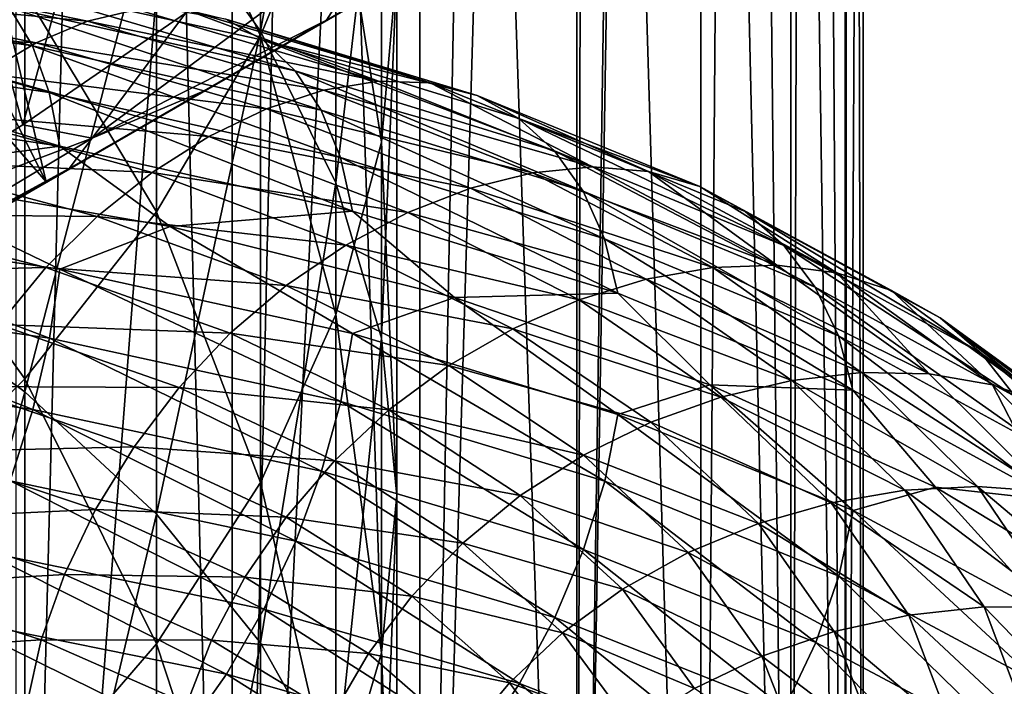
# Model space of a CAD drawing. Header units: metres. Extents: x -44 to 117, y -432 to 89.
# Tile 847 of 1056: x 10.98 to 16.26, y -86.95 to -83.38. Entities that reach past the tile are written whole.
import ezdxf

# ---------------------------------------------------------------- set-up
doc = ezdxf.new("R2010")
doc.units = ezdxf.units.M
doc.layers.add('solid_125568', color=7, linetype='CONTINUOUS')

msp = doc.modelspace()

# ---------------------------------------------------------------- linework, layer by layer
at = {"layer": 'solid_125568'}
for points in [[(10.960173, -93, 349.960144), (12.118184, -48, 348.664337), (10.959921, -48, 349.960388)], [(10.960173, -93, 349.960144), (12.118393, -93, 348.664093), (12.118184, -48, 348.664337)], [(12.118393, -93, 348.664093), (13.124092, -48, 347.246704), (12.118184, -48, 348.664337)], [(12.118393, -93, 348.664093), (13.124221, -93, 347.24649), (13.124092, -48, 347.246704)], [(13.124221, -93, 347.24649), (13.964926, -48, 345.725403), (13.124092, -48, 347.246704)], [(13.124221, -93, 347.24649), (13.96501, -93, 345.72522), (13.964926, -48, 345.725403)], [(13.96501, -93, 345.72522), (14.630137, -48, 344.119476), (13.964926, -48, 345.725403)], [(13.96501, -93, 345.72522), (14.63019, -93, 344.119324), (14.630137, -48, 344.119476)], [(15.11137, -93, 342.449127), (15.111359, -48, 342.449188), (14.630137, -48, 344.119476)], [(14.63019, -93, 344.119324), (15.11137, -93, 342.449127), (14.630137, -48, 344.119476)], [(15.402539, -93, 340.735443), (15.402534, -48, 340.735504), (15.111359, -48, 342.449188)], [(15.11137, -93, 342.449127), (15.402539, -93, 340.735443), (15.111359, -48, 342.449188)], [(15.5, -93, 339), (15.5, -73.585426, 339), (15.402534, -48, 340.735504)], [(15.402539, -93, 340.735443), (15.5, -93, 339), (15.402534, -48, 340.735504)], [(15.40254, -93, 337.264557), (15.414378, -74.941391, 337.373047), (15.5, -73.585426, 339)], [(15.5, -93, 339), (15.40254, -93, 337.264557), (15.5, -73.585426, 339)], [(15.40254, -93, 337.264557), (15.161779, -76.251862, 335.779694), (15.414378, -74.941391, 337.373047)], [(15.111373, -93, 335.550873), (14.752251, -77.500404, 334.243835), (15.161779, -76.251862, 335.779694)], [(15.40254, -93, 337.264557), (15.111373, -93, 335.550873), (15.161779, -76.251862, 335.779694)], [(14.630195, -93, 333.880676), (14.198511, -78.676224, 332.782898), (14.752251, -77.500404, 334.243835)], [(15.111373, -93, 335.550873), (14.630195, -93, 333.880676), (14.752251, -77.500404, 334.243835)], [(13.965014, -93, 332.274811), (13.990423, -79.040337, 332.32782), (14.198511, -78.676224, 332.782898)], [(14.630195, -93, 333.880676), (13.965014, -93, 332.274811), (14.198511, -78.676224, 332.782898)], [(13.965014, -93, 332.274811), (13.516288, -79.769272, 331.413177), (13.990423, -79.040337, 332.32782)], [(13.124227, -93, 330.75351), (12.721319, -80.774399, 330.144592), (13.516288, -79.769272, 331.413177)], [(13.965014, -93, 332.274811), (13.124227, -93, 330.75351), (13.516288, -79.769272, 331.413177)], [(12.270483, -83.44194, 199.321655), (11.712595, -82.661644, 198.223862), (12.270483, -80.344635, 201.71376)], [(12.270483, -83.44194, 199.321655), (12.270483, -80.344635, 201.71376), (12.674063, -81.244232, 202.787598)], [(11.122501, -84.249779, 271.024719), (9.473574, -80.969299, 267.378693), (10.215983, -80.435905, 267.378693)], [(12.881689, -83.234116, 271.223572), (11.122501, -84.249779, 271.024719), (10.215983, -80.435905, 267.378693)], [(17.164658, -80.761337, 291.208344), (3.335342, -88.745697, 291.208344), (3.335342, -88.745697, 273.742645)], [(17.164658, -80.761337, 291.208344), (17.140903, -80.775055, 291.593842), (3.335342, -88.745697, 291.208344)], [(17.164658, -80.761337, 273.742645), (3.335342, -88.745697, 273.742645), (3.356981, -88.733208, 273.509155)], [(17.164658, -80.761337, 291.208344), (3.335342, -88.745697, 273.742645), (17.164658, -80.761337, 273.742645)], [(17.164658, -80.761337, 273.742645), (3.356981, -88.733208, 273.509155), (17.143019, -80.773834, 273.509155)], [(17.140903, -80.775055, 291.593842), (3.359097, -88.731987, 291.593811), (3.335342, -88.745697, 291.208344)], [(17.143019, -80.773834, 273.509155), (3.356981, -88.733208, 273.509155), (3.421493, -88.695961, 273.279877)], [(17.140903, -80.775055, 291.593842), (17.062138, -80.820534, 291.980225), (3.359097, -88.731987, 291.593811)], [(17.062138, -80.820534, 291.980225), (3.437861, -88.686508, 291.980225), (3.359097, -88.731987, 291.593811)], [(17.143019, -80.773834, 273.509155), (3.421493, -88.695961, 273.279877), (17.076038, -80.812508, 273.273407)], [(17.076038, -80.812508, 273.273407), (3.421493, -88.695961, 273.279877), (3.530864, -88.632813, 273.052368)], [(17.062138, -80.820534, 291.980225), (16.928358, -80.897766, 292.371338), (3.437861, -88.686508, 291.980225)], [(17.076038, -80.812508, 273.273407), (3.530864, -88.632813, 273.052368), (16.969135, -80.874229, 273.052368)], [(12.118398, -93, 329.335907), (11.830434, -81.687386, 328.985474), (12.721319, -80.774399, 330.144592)], [(13.124227, -93, 330.75351), (12.118398, -93, 329.335907), (12.721319, -80.774399, 330.144592)], [(16.969135, -80.874229, 273.052368), (3.530864, -88.632813, 273.052368), (3.679131, -88.547211, 272.833923)], [(16.969135, -80.874229, 273.052368), (3.679131, -88.547211, 272.833923), (16.805696, -80.96859, 272.814819)], [(16.928358, -80.897766, 292.371338), (3.571642, -88.609276, 292.371338), (3.437861, -88.686508, 291.980225)], [(16.928358, -80.897766, 292.371338), (16.73921, -81.006973, 292.757141), (3.571642, -88.609276, 292.371338)], [(16.805696, -80.96859, 272.814819), (3.679131, -88.547211, 272.833923), (3.862364, -88.441422, 272.631348)], [(16.805696, -80.96859, 272.814819), (3.862364, -88.441422, 272.631348), (16.637638, -81.065613, 272.631348)], [(11.122501, -84.249779, 271.024719), (8.703365, -81.461716, 267.378693), (9.473574, -80.969299, 267.378693)], [(16.73921, -81.006973, 292.757141), (3.753485, -88.504288, 292.744415), (3.571642, -88.609276, 292.371338)], [(16.73921, -81.006973, 292.757141), (16.494106, -81.148483, 293.12854), (3.753485, -88.504288, 292.744415)], [(16.637638, -81.065613, 272.631348), (3.862364, -88.441422, 272.631348), (4.076448, -88.317825, 272.44342)], [(16.637638, -81.065613, 272.631348), (4.076448, -88.317825, 272.44342), (16.423553, -81.189217, 272.44342)], [(16.494106, -81.148483, 293.12854), (4.005894, -88.358559, 293.12854), (3.753485, -88.504288, 292.744415)], [(16.494106, -81.148483, 293.12854), (16.193218, -81.322205, 293.488617), (4.005894, -88.358559, 293.12854)], [(16.423553, -81.189217, 272.44342), (4.076448, -88.317825, 272.44342), (4.161033, -88.26899, 272.378693)], [(16.423553, -81.189217, 272.44342), (4.161033, -88.26899, 272.378693), (16.338966, -81.238052, 272.378693)], [(16.338966, -81.238052, 272.378693), (4.161033, -88.26899, 272.378693), (4.316453, -88.179253, 272.271606)], [(16.338966, -81.238052, 272.378693), (4.316453, -88.179253, 272.271606), (16.18355, -81.327782, 272.271606)], [(10.163809, -84.764359, 193.910522), (10.163809, -81.233627, 196.214783), (11.007415, -81.92244, 197.183868)], [(12.674063, -84.253525, 200.46347), (12.270483, -83.44194, 199.321655), (12.674063, -81.244232, 202.787598)], [(12.674063, -84.253525, 200.46347), (12.674063, -81.244232, 202.787598), (12.918259, -82.167198, 203.889313)], [(12.270483, -83.466225, 210.46843), (12.270483, -81.253098, 212.823471), (11.712595, -82.270432, 213.706131)], [(12.270483, -83.466225, 210.46843), (12.674063, -82.484268, 209.469345), (12.270483, -81.253098, 212.823471)], [(4.005894, -88.358559, 293.12854), (16.193218, -81.322205, 293.488617), (4.306782, -88.184837, 293.488617)], [(4.306782, -88.184837, 293.488617), (16.193218, -81.322205, 293.488617), (15.906511, -81.487732, 293.718445)], [(16.18355, -81.327782, 272.271606), (4.316453, -88.179253, 272.271606), (4.580905, -88.026573, 272.114563)], [(16.18355, -81.327782, 272.271606), (4.580905, -88.026573, 272.114563), (15.9191, -81.480461, 272.114563)], [(4.611298, -88.009026, 293.730103), (4.306782, -88.184837, 293.488617), (15.906511, -81.487732, 293.718445)], [(15.9191, -81.480461, 272.114563), (4.580905, -88.026573, 272.114563), (4.853372, -87.869263, 271.977997)], [(4.611298, -88.009026, 293.730103), (15.906511, -81.487732, 293.718445), (15.564754, -81.685043, 293.902191)], [(15.9191, -81.480461, 272.114563), (4.853372, -87.869263, 271.977997), (15.633142, -81.645561, 271.971802)], [(11.122501, -84.249779, 271.024719), (9.377499, -85.257263, 271.024719), (8.703365, -81.461716, 267.378693)], [(12.918259, -84.036629, 206.120819), (12.918259, -81.476822, 208.444321), (12.674063, -82.484268, 209.469345)], [(12.918259, -84.036629, 206.120819), (13, -83.101913, 205.005066), (12.918259, -81.476822, 208.444321)], [(15.633142, -81.645561, 271.971802), (4.853372, -87.869263, 271.977997), (5.173795, -87.684273, 271.842499)], [(15.633142, -81.645561, 271.971802), (5.173795, -87.684273, 271.842499), (15.326214, -81.822769, 271.842499)], [(4.93532, -87.821953, 293.902222), (4.611298, -88.009026, 293.730103), (15.564754, -81.685043, 293.902191)], [(4.93532, -87.821953, 293.902222), (15.564754, -81.685043, 293.902191), (15.44707, -81.752991, 293.950623)], [(10.960174, -93, 328.039856), (10.860164, -82.506271, 327.940765), (11.830434, -81.687386, 328.985474)], [(12.118398, -93, 329.335907), (10.960174, -93, 328.039856), (11.830434, -81.687386, 328.985474)], [(5.052999, -87.754013, 293.950623), (4.93532, -87.821953, 293.902222), (15.44707, -81.752991, 293.950623)], [(5.052999, -87.754013, 293.950623), (15.44707, -81.752991, 293.950623), (15.175529, -81.909767, 294.047211)], [(15.326214, -81.822769, 271.842499), (5.173795, -87.684273, 271.842499), (5.499987, -87.495941, 271.725555)], [(15.326214, -81.822769, 271.842499), (5.499987, -87.495941, 271.725555), (15.000019, -82.011093, 271.725555)], [(5.324428, -87.597298, 294.04718), (5.052999, -87.754013, 293.950623), (15.175529, -81.909767, 294.047211)], [(5.324428, -87.597298, 294.04718), (15.175529, -81.909767, 294.047211), (14.843422, -82.101509, 294.139771)], [(11.007415, -85.37413, 194.931213), (10.163809, -84.764359, 193.910522), (11.007415, -81.92244, 197.183868)], [(11.007415, -85.37413, 194.931213), (11.007415, -81.92244, 197.183868), (11.712595, -82.661644, 198.223862)], [(15.000019, -82.011093, 271.725555), (5.499987, -87.495941, 271.725555), (5.84601, -87.296165, 271.621307)], [(15.000019, -82.011093, 271.725555), (5.84601, -87.296165, 271.621307), (14.65399, -82.210876, 271.621307)], [(5.656849, -87.40538, 294.139801), (5.324428, -87.597298, 294.04718), (14.843422, -82.101509, 294.139771)], [(5.656849, -87.40538, 294.139801), (14.843422, -82.101509, 294.139771), (14.747738, -82.156754, 294.162689)], [(10.997758, -83.943092, 294.5), (11.500313, -82.124054, 294.5), (10.664124, -82.723915, 294.5)], [(10.997758, -83.943092, 294.5), (11.867696, -83.346184, 294.5), (11.500313, -82.124054, 294.5)], [(5.751307, -87.350845, 294.162445), (5.656849, -87.40538, 294.139801), (14.747738, -82.156754, 294.162689)], [(6.213055, -87.084251, 294.253815), (5.751307, -87.350845, 294.162445), (14.747738, -82.156754, 294.162689)], [(6.213055, -87.084251, 294.253815), (14.747738, -82.156754, 294.162689), (14.281687, -82.425827, 294.25473)], [(12.918259, -85.086174, 201.634933), (12.674063, -84.253525, 200.46347), (12.918259, -82.167198, 203.889313)], [(12.918259, -85.086174, 201.634933), (12.918259, -82.167198, 203.889313), (13, -83.101913, 205.005066)], [(14.65399, -82.210876, 271.621307), (5.84601, -87.296165, 271.621307), (7.618311, -86.272926, 271.223572)], [(14.65399, -82.210876, 271.621307), (7.618311, -86.272926, 271.223572), (12.881689, -83.234116, 271.223572)], [(11.712595, -84.410324, 211.429001), (11.712595, -82.270432, 213.706131), (11.007415, -83.234184, 214.542297)], [(11.712595, -84.410324, 211.429001), (12.270483, -83.466225, 210.46843), (11.712595, -82.270432, 213.706131)], [(10.163809, -84.13224, 215.321457), (11.007415, -83.234184, 214.542297), (10.163809, -82.302002, 217.608383)], [(6.213055, -87.084251, 294.253815), (14.281687, -82.425827, 294.25473), (14.026073, -82.573402, 294.294098)], [(9.403158, -83.510017, 325.5), (11.086879, -82.429878, 325.5), (9.825468, -83.231361, 327.012085)], [(10.664124, -82.723915, 294.5), (11.086879, -82.429878, 325.5), (9.403158, -83.510017, 325.5)], [(12.674063, -84.959595, 207.222534), (12.674063, -82.484268, 209.469345), (12.270483, -83.466225, 210.46843)], [(12.674063, -84.959595, 207.222534), (12.918259, -84.036629, 206.120819), (12.674063, -82.484268, 209.469345)], [(6.213055, -87.084251, 294.253815), (14.026073, -82.573402, 294.294098), (6.47441, -86.933357, 294.29422)], [(6.47441, -86.933357, 294.29422), (14.026073, -82.573402, 294.294098), (13.774677, -82.718544, 294.32666)], [(11.712595, -86.028503, 196.02655), (11.007415, -85.37413, 194.931213), (11.712595, -82.661644, 198.223862)], [(11.712595, -86.028503, 196.02655), (11.712595, -82.661644, 198.223862), (12.270483, -83.44194, 199.321655)], [(6.709457, -86.797653, 294.324768), (6.47441, -86.933357, 294.29422), (13.774677, -82.718544, 294.32666)], [(7.240943, -86.490799, 294.378174), (6.709457, -86.797653, 294.324768), (13.774677, -82.718544, 294.32666)], [(7.240943, -86.490799, 294.378174), (13.774677, -82.718544, 294.32666), (13.223382, -83.036835, 294.381073)], [(10.092864, -84.49678, 294.5), (10.997758, -83.943092, 294.5), (10.664124, -82.723915, 294.5)], [(12.982296, -82.81897, 294.476563), (11.867696, -83.346184, 294.5), (11.369252, -84.015289, 294.476563)], [(12.982296, -82.81897, 294.476563), (11.369252, -84.015289, 294.476563), (12.62357, -83.383141, 294.420258)], [(12.982296, -82.81897, 294.476563), (12.62357, -83.383141, 294.420258), (12.848357, -83.253357, 294.407532)], [(7.240943, -86.490799, 294.378174), (13.223382, -83.036835, 294.381073), (12.848357, -83.253357, 294.407532)], [(9.271921, -83.069702, 931.085693), (9.375345, -83.271118, 931.421875), (11.048085, -83.520851, 930.290527)], [(10.926243, -83.31514, 929.965149), (9.271921, -83.069702, 931.085693), (11.048085, -83.520851, 930.290527)], [(9.70859, -83.230598, 927.949768), (9.949306, -83.100853, 928.257202), (11.343416, -83.388832, 927.092224)], [(11.343416, -83.388832, 927.092224), (9.949306, -83.100853, 928.257202), (11.608259, -83.326637, 927.397217)], [(13, -85.929436, 202.82132), (13, -83.101913, 205.005066), (12.918259, -84.036629, 206.120819)], [(13, -85.929436, 202.82132), (12.918259, -85.086174, 201.634933), (13, -83.101913, 205.005066)], [(10.77568, -83.157967, 929.624207), (10.926243, -83.31514, 929.965149), (12.456734, -83.654625, 928.703003)], [(12.285165, -83.49044, 928.377319), (10.77568, -83.157967, 929.624207), (12.456734, -83.654625, 928.703003)], [(12.084167, -83.377914, 928.046265), (10.77568, -83.157967, 929.624207), (12.285165, -83.49044, 928.377319)], [(12.881689, -83.234116, 271.223572), (7.618311, -86.272926, 271.223572), (9.377499, -85.257263, 271.024719)], [(12.881689, -83.234116, 271.223572), (9.377499, -85.257263, 271.024719), (11.122501, -84.249779, 271.024719)], [(9.465011, -83.410187, 927.669128), (9.70859, -83.230598, 927.949768), (11.06897, -83.504547, 926.80835)], [(11.06897, -83.504547, 926.80835), (9.70859, -83.230598, 927.949768), (11.343416, -83.388832, 927.092224)], [(11.007415, -85.30471, 212.338989), (11.007415, -83.234184, 214.542297), (10.163809, -84.13224, 215.321457)], [(11.007415, -85.30471, 212.338989), (11.712595, -84.410324, 211.429001), (11.007415, -83.234184, 214.542297)], [(7.240943, -86.490799, 294.378174), (12.848357, -83.253357, 294.407532), (7.650259, -86.254478, 294.40741)], [(7.650259, -86.254478, 294.40741), (12.848357, -83.253357, 294.407532), (12.62357, -83.383141, 294.420258)], [(9.375345, -83.271118, 931.421875), (9.451997, -83.517899, 931.731934), (11.138423, -83.770203, 930.592529)], [(11.048085, -83.520851, 930.290527), (9.375345, -83.271118, 931.421875), (11.138423, -83.770203, 930.592529)], [(10.926243, -83.31514, 929.965149), (11.048085, -83.520851, 930.290527), (12.595613, -83.865448, 929.01593)], [(12.456734, -83.654625, 928.703003), (10.926243, -83.31514, 929.965149), (12.595613, -83.865448, 929.01593)], [(11.369252, -84.015289, 294.476563), (11.867696, -83.346184, 294.5), (10.997758, -83.943092, 294.5)], [(11.343416, -83.388832, 927.092224), (11.608259, -83.326637, 927.397217), (12.902149, -83.710426, 926.08844)], [(12.902149, -83.710426, 926.08844), (11.608259, -83.326637, 927.397217), (11.857183, -83.322128, 927.717224)], [(13.178736, -83.719582, 926.384277), (11.857183, -83.322128, 927.717224), (12.084167, -83.377914, 928.046265)], [(12.902149, -83.710426, 926.08844), (11.857183, -83.322128, 927.717224), (13.178736, -83.719582, 926.384277)], [(7.650259, -86.254478, 294.40741), (12.62357, -83.383141, 294.420258), (7.808505, -86.163116, 294.416626)], [(7.808505, -86.163116, 294.416626), (12.62357, -83.383141, 294.420258), (8.414323, -85.813347, 294.443054)], [(8.414323, -85.813347, 294.443054), (12.62357, -83.383141, 294.420258), (11.965711, -83.762955, 294.446869)], [(11.06897, -83.504547, 926.80835), (11.343416, -83.388832, 927.092224), (12.607807, -83.757614, 925.809082)], [(12.607807, -83.757614, 925.809082), (11.343416, -83.388832, 927.092224), (12.902149, -83.710426, 926.08844)], [(11.369252, -84.015289, 294.476563), (11.965711, -83.762955, 294.446869), (12.62357, -83.383141, 294.420258)], [(13.430886, -83.787323, 926.69104), (12.084167, -83.377914, 928.046265), (12.285165, -83.49044, 928.377319)], [(13.178736, -83.719582, 926.384277), (12.084167, -83.377914, 928.046265), (13.430886, -83.787323, 926.69104)], [(10.791271, -83.669617, 926.551514), (9.465011, -83.410187, 927.669128), (11.06897, -83.504547, 926.80835)], [(12.270483, -86.719254, 197.1828), (11.712595, -86.028503, 196.02655), (12.270483, -83.44194, 199.321655)], [(12.270483, -86.719254, 197.1828), (12.270483, -83.44194, 199.321655), (12.674063, -84.253525, 200.46347)], [(10.791271, -83.669617, 926.551514), (11.06897, -83.504547, 926.80835), (12.302768, -83.857384, 925.551575)], [(12.302768, -83.857384, 925.551575), (11.06897, -83.504547, 926.80835), (12.607807, -83.757614, 925.809082)], [(12.270483, -85.859192, 208.296356), (12.270483, -83.466225, 210.46843), (11.712595, -84.410324, 211.429001)], [(12.270483, -85.859192, 208.296356), (12.674063, -84.959595, 207.222534), (12.270483, -83.466225, 210.46843)], [(12.285165, -83.49044, 928.377319), (12.456734, -83.654625, 928.703003), (13.844772, -84.0821, 927.310791)], [(13.65416, -83.909897, 927.002197), (12.285165, -83.49044, 928.377319), (13.844772, -84.0821, 927.310791)], [(13.430886, -83.787323, 926.69104), (12.285165, -83.49044, 928.377319), (13.65416, -83.909897, 927.002197)], [(9.451997, -83.517899, 931.731934), (9.499521, -83.805206, 932.007935), (11.194467, -84.058281, 930.863281)], [(11.138423, -83.770203, 930.592529), (9.451997, -83.517899, 931.731934), (11.194467, -84.058281, 930.863281)], [(11.048085, -83.520851, 930.290527), (11.138423, -83.770203, 930.592529), (12.698614, -84.117889, 929.308472)], [(12.595613, -83.865448, 929.01593), (11.048085, -83.520851, 930.290527), (12.698614, -84.117889, 929.308472)], [(10.516858, -83.879929, 926.327576), (10.791271, -83.669617, 926.551514), (11.994126, -84.005974, 925.321411)], [(11.994126, -84.005974, 925.321411), (10.791271, -83.669617, 926.551514), (12.302768, -83.857384, 925.551575)], [(12.456734, -83.654625, 928.703003), (12.595613, -83.865448, 929.01593), (13.999101, -84.29879, 927.609558)], [(13.844772, -84.0821, 927.310791), (12.456734, -83.654625, 928.703003), (13.999101, -84.29879, 927.609558)], [(12.607807, -83.757614, 925.809082), (12.902149, -83.710426, 926.08844), (14.048666, -84.169548, 924.671448)], [(14.048666, -84.169548, 924.671448), (12.902149, -83.710426, 926.08844), (13.178736, -83.719582, 926.384277)], [(14.349756, -84.193878, 924.940674), (13.178736, -83.719582, 926.384277), (13.430886, -83.787323, 926.69104)], [(14.048666, -84.169548, 924.671448), (13.178736, -83.719582, 926.384277), (14.349756, -84.193878, 924.940674)], [(8.414323, -85.813347, 294.443054), (11.965711, -83.762955, 294.446869), (9.060449, -85.440308, 294.459656)], [(9.060449, -85.440308, 294.459656), (11.965711, -83.762955, 294.446869), (11.246006, -84.178474, 294.462738)], [(11.138423, -83.770203, 930.592529), (11.194467, -84.058281, 930.863281), (12.762541, -84.406952, 929.573059)], [(12.698614, -84.117889, 929.308472), (11.138423, -83.770203, 930.592529), (12.762541, -84.406952, 929.573059)], [(11.369252, -84.015289, 294.476563), (11.246006, -84.178474, 294.462738), (11.965711, -83.762955, 294.446869)], [(12.302768, -83.857384, 925.551575), (12.607807, -83.757614, 925.809082), (13.728186, -84.200073, 924.420166)], [(13.728186, -84.200073, 924.420166), (12.607807, -83.757614, 925.809082), (14.048666, -84.169548, 924.671448)], [(11.194467, -84.058281, 930.863281), (9.499521, -83.805206, 932.007935), (10.118216, -84.1996, 931.857727)], [(14.624195, -84.274902, 925.223022), (13.430886, -83.787323, 926.69104), (13.65416, -83.909897, 927.002197)], [(14.349756, -84.193878, 924.940674), (13.430886, -83.787323, 926.69104), (14.624195, -84.274902, 925.223022)], [(10.252417, -84.131393, 926.142151), (10.516858, -83.879929, 926.327576), (11.689139, -84.199684, 925.123657)], [(11.689139, -84.199684, 925.123657), (10.516858, -83.879929, 926.327576), (11.994126, -84.005974, 925.321411)], [(11.994126, -84.005974, 925.321411), (12.302768, -83.857384, 925.551575), (13.396039, -84.282143, 924.191711)], [(13.396039, -84.282143, 924.191711), (12.302768, -83.857384, 925.551575), (13.728186, -84.200073, 924.420166)], [(12.595613, -83.865448, 929.01593), (12.698614, -84.117889, 929.308472), (14.113586, -84.554825, 927.891418)], [(13.999101, -84.29879, 927.609558), (12.595613, -83.865448, 929.01593), (14.113586, -84.554825, 927.891418)], [(13.65416, -83.909897, 927.002197), (13.844772, -84.0821, 927.310791), (15.074675, -84.589813, 925.802063)], [(14.867196, -84.408661, 925.51239), (13.65416, -83.909897, 927.002197), (15.074675, -84.589813, 925.802063)], [(14.624195, -84.274902, 925.223022), (13.65416, -83.909897, 927.002197), (14.867196, -84.408661, 925.51239)], [(11.369252, -84.015289, 294.476563), (10.997758, -83.943092, 294.5), (10.092864, -84.49678, 294.5)], [(11.369252, -84.015289, 294.476563), (10.092864, -84.49678, 294.5), (9.646716, -85.047737, 294.476563)], [(11.369252, -84.015289, 294.476563), (9.646716, -85.047737, 294.476563), (11.246006, -84.178474, 294.462738)], [(11.689139, -84.199684, 925.123657), (11.994126, -84.005974, 925.321411), (13.059978, -84.412453, 923.990723)], [(13.059978, -84.412453, 923.990723), (11.994126, -84.005974, 925.321411), (13.396039, -84.282143, 924.191711)], [(12.918259, -86.772697, 204.007706), (12.918259, -84.036629, 206.120819), (12.674063, -84.959595, 207.222534)], [(12.918259, -86.772697, 204.007706), (13, -85.929436, 202.82132), (12.918259, -84.036629, 206.120819)], [(11.194467, -84.058281, 930.863281), (10.118216, -84.1996, 931.857727), (11.787042, -84.488235, 930.648743)], [(12.762541, -84.406952, 929.573059), (11.194467, -84.058281, 930.863281), (11.787042, -84.488235, 930.648743)], [(13.844772, -84.0821, 927.310791), (13.999101, -84.29879, 927.609558), (15.242688, -84.813057, 926.085388)], [(15.074675, -84.589813, 925.802063), (13.844772, -84.0821, 927.310791), (15.242688, -84.813057, 926.085388)], [(10.004591, -84.419922, 926.001099), (10.252417, -84.131393, 926.142151), (11.395198, -84.434845, 924.963501)], [(10.163809, -86.138123, 213.186935), (11.007415, -85.30471, 212.338989), (10.163809, -84.13224, 215.321457)], [(11.395198, -84.434845, 924.963501), (10.252417, -84.131393, 926.142151), (11.689139, -84.199684, 925.123657)], [(12.698614, -84.117889, 929.308472), (12.762541, -84.406952, 929.573059), (14.184666, -84.845078, 928.149109)], [(14.113586, -84.554825, 927.891418), (12.698614, -84.117889, 929.308472), (14.184666, -84.845078, 928.149109)], [(9.060449, -85.440308, 294.459656), (11.246006, -84.178474, 294.462738), (9.750358, -85.041992, 294.468048)], [(9.646716, -85.047737, 294.476563), (10.490057, -84.614922, 294.469391), (11.246006, -84.178474, 294.462738)], [(9.750358, -85.041992, 294.468048), (11.246006, -84.178474, 294.462738), (10.490057, -84.614922, 294.469391)], [(13.728186, -84.200073, 924.420166), (14.048666, -84.169548, 924.671448), (15.036081, -84.694992, 923.161255)], [(15.036081, -84.694992, 923.161255), (14.048666, -84.169548, 924.671448), (14.349756, -84.193878, 924.940674)], [(15.358266, -84.735832, 923.401917), (14.349756, -84.193878, 924.940674), (14.624195, -84.274902, 925.223022)], [(15.036081, -84.694992, 923.161255), (14.349756, -84.193878, 924.940674), (15.358266, -84.735832, 923.401917)], [(10.118216, -84.1996, 931.857727), (9.500272, -84.467712, 932.417969), (11.195291, -84.716934, 931.272461)], [(11.787042, -84.488235, 930.648743), (10.118216, -84.1996, 931.857727), (11.195291, -84.716934, 931.272461)], [(11.395198, -84.434845, 924.963501), (11.689139, -84.199684, 925.123657), (12.727901, -84.587761, 923.821777)], [(12.727901, -84.587761, 923.821777), (11.689139, -84.199684, 925.123657), (13.059978, -84.412453, 923.990723)], [(13.396039, -84.282143, 924.191711), (13.728186, -84.200073, 924.420166), (14.693092, -84.707405, 922.940247)], [(14.693092, -84.707405, 922.940247), (13.728186, -84.200073, 924.420166), (15.036081, -84.694992, 923.161255)], [(12.674063, -87.437698, 198.385391), (12.270483, -86.719254, 197.1828), (12.674063, -84.253525, 200.46347)], [(12.674063, -87.437698, 198.385391), (12.674063, -84.253525, 200.46347), (12.918259, -85.086174, 201.634933)], [(13.059978, -84.412453, 923.990723), (13.396039, -84.282143, 924.191711), (14.337599, -84.770241, 922.742981)], [(14.337599, -84.770241, 922.742981), (13.396039, -84.282143, 924.191711), (14.693092, -84.707405, 922.940247)], [(13.999101, -84.29879, 927.609558), (14.113586, -84.554825, 927.891418), (15.367351, -85.073135, 926.355408)], [(15.242688, -84.813057, 926.085388), (13.999101, -84.29879, 927.609558), (15.367351, -85.073135, 926.355408)], [(15.651886, -84.831314, 923.657959), (14.624195, -84.274902, 925.223022), (14.867196, -84.408661, 925.51239)], [(15.358266, -84.735832, 923.401917), (14.624195, -84.274902, 925.223022), (15.651886, -84.831314, 923.657959)], [(11.712595, -86.724121, 209.328796), (11.712595, -84.410324, 211.429001), (11.007415, -85.30471, 212.338989)], [(11.712595, -86.724121, 209.328796), (12.270483, -85.859192, 208.296356), (11.712595, -84.410324, 211.429001)], [(12.762541, -84.406952, 929.573059), (11.787042, -84.488235, 930.648743), (13.310439, -84.869026, 929.30481)], [(14.184666, -84.845078, 928.149109), (12.762541, -84.406952, 929.573059), (13.310439, -84.869026, 929.30481)], [(14.867196, -84.408661, 925.51239), (15.074675, -84.589813, 925.802063), (16.133858, -85.168175, 924.193176)], [(15.911862, -84.977264, 923.923767), (14.867196, -84.408661, 925.51239), (16.133858, -85.168175, 924.193176)], [(15.651886, -84.831314, 923.657959), (14.867196, -84.408661, 925.51239), (15.911862, -84.977264, 923.923767)], [(9.779196, -84.740601, 925.908997), (10.004591, -84.419922, 926.001099), (11.119657, -84.707802, 924.846008)], [(11.119657, -84.707802, 924.846008), (10.004591, -84.419922, 926.001099), (11.395198, -84.434845, 924.963501)], [(11.119657, -84.707802, 924.846008), (11.395198, -84.434845, 924.963501), (12.407819, -84.804863, 923.68927)], [(12.407819, -84.804863, 923.68927), (11.395198, -84.434845, 924.963501), (12.727901, -84.587761, 923.821777)], [(12.727901, -84.587761, 923.821777), (13.059978, -84.412453, 923.990723), (13.977926, -84.880684, 922.573425)], [(13.977926, -84.880684, 922.573425), (13.059978, -84.412453, 923.990723), (14.337599, -84.770241, 922.742981)], [(9.500272, -84.467712, 932.417969), (9.453191, -84.842766, 932.552124), (11.139779, -85.087189, 931.410889)], [(11.195291, -84.716934, 931.272461), (9.500272, -84.467712, 932.417969), (11.139779, -85.087189, 931.410889)], [(11.787042, -84.488235, 930.648743), (11.195291, -84.716934, 931.272461), (12.763429, -85.061272, 929.98114)], [(13.310439, -84.869026, 929.30481), (11.787042, -84.488235, 930.648743), (12.763429, -85.061272, 929.98114)], [(14.113586, -84.554825, 927.891418), (14.184666, -84.845078, 928.149109), (15.44477, -85.364784, 926.605408)], [(15.367351, -85.073135, 926.355408), (14.113586, -84.554825, 927.891418), (15.44477, -85.364784, 926.605408)], [(12.407819, -84.804863, 923.68927), (12.727901, -84.587761, 923.821777), (13.622519, -85.036003, 922.435425)], [(13.622519, -85.036003, 922.435425), (12.727901, -84.587761, 923.821777), (13.977926, -84.880684, 922.573425)], [(15.074675, -84.589813, 925.802063), (15.242688, -84.813057, 926.085388), (16.313656, -85.398598, 924.459717)], [(16.133858, -85.168175, 924.193176), (15.074675, -84.589813, 925.802063), (16.313656, -85.398598, 924.459717)], [(10.869003, -85.014008, 924.77533), (9.779196, -84.740601, 925.908997), (11.119657, -84.707802, 924.846008)], [(10.869003, -85.014008, 924.77533), (11.119657, -84.707802, 924.846008), (12.107709, -85.06057, 923.597595)], [(12.107709, -85.06057, 923.597595), (11.119657, -84.707802, 924.846008), (12.407819, -84.804863, 923.68927)], [(11.195291, -84.716934, 931.272461), (11.139779, -85.087189, 931.410889), (12.700116, -85.426003, 930.124451)], [(12.763429, -85.061272, 929.98114), (11.195291, -84.716934, 931.272461), (12.700116, -85.426003, 930.124451)], [(14.337599, -84.770241, 922.742981), (14.693092, -84.707405, 922.940247), (15.491203, -85.270721, 921.384155)], [(14.693092, -84.707405, 922.940247), (15.036081, -84.694992, 923.161255), (15.852807, -85.277679, 921.57312)], [(15.491203, -85.270721, 921.384155), (14.693092, -84.707405, 922.940247), (15.852807, -85.277679, 921.57312)], [(15.852807, -85.277679, 921.57312), (15.036081, -84.694992, 923.161255), (15.358266, -84.735832, 923.401917)], [(10.163809, -88.466766, 191.893631), (10.163809, -84.764359, 193.910522), (11.007415, -85.37413, 194.931213)], [(13.977926, -84.880684, 922.573425), (14.337599, -84.770241, 922.742981), (15.1164, -85.312996, 921.21991)], [(15.1164, -85.312996, 921.21991), (14.337599, -84.770241, 922.742981), (15.491203, -85.270721, 921.384155)], [(16.19243, -85.336182, 921.783447), (15.358266, -84.735832, 923.401917), (15.651886, -84.831314, 923.657959)], [(15.852807, -85.277679, 921.57312), (15.358266, -84.735832, 923.401917), (16.19243, -85.336182, 921.783447)], [(12.107709, -85.06057, 923.597595), (12.407819, -84.804863, 923.68927), (13.27992, -85.233498, 922.332642)], [(13.27992, -85.233498, 922.332642), (12.407819, -84.804863, 923.68927), (13.622519, -85.036003, 922.435425)], [(15.242688, -84.813057, 926.085388), (15.367351, -85.073135, 926.355408), (16.447083, -85.663124, 924.717041)], [(16.313656, -85.398598, 924.459717), (15.242688, -84.813057, 926.085388), (16.447083, -85.663124, 924.717041)], [(16.501898, -85.447136, 922.011658), (15.651886, -84.831314, 923.657959), (15.911862, -84.977264, 923.923767)], [(16.19243, -85.336182, 921.783447), (15.651886, -84.831314, 923.657959), (16.501898, -85.447136, 922.011658)], [(9.453191, -84.842766, 932.552124), (9.376801, -85.230392, 932.634827), (11.049795, -85.468399, 931.500916)], [(11.139779, -85.087189, 931.410889), (9.453191, -84.842766, 932.552124), (11.049795, -85.468399, 931.500916)], [(13.310439, -84.869026, 929.30481), (12.763429, -85.061272, 929.98114), (14.185607, -85.494621, 928.555664)], [(14.184666, -84.845078, 928.149109), (13.310439, -84.869026, 929.30481), (14.677846, -85.335884, 927.83429)], [(14.677846, -85.335884, 927.83429), (13.310439, -84.869026, 929.30481), (14.185607, -85.494621, 928.555664)], [(13.622519, -85.036003, 922.435425), (13.977926, -84.880684, 922.573425), (14.737198, -85.402214, 921.083618)], [(14.737198, -85.402214, 921.083618), (13.977926, -84.880684, 922.573425), (15.1164, -85.312996, 921.21991)], [(15.44477, -85.364784, 926.605408), (14.184666, -84.845078, 928.149109), (14.677846, -85.335884, 927.83429)], [(12.674063, -87.605354, 205.179169), (12.674063, -84.959595, 207.222534), (12.270483, -85.859192, 208.296356)], [(12.674063, -87.605354, 205.179169), (12.918259, -86.772697, 204.007706), (12.674063, -84.959595, 207.222534)], [(15.911862, -84.977264, 923.923767), (16.133858, -85.168175, 924.193176), (17.009892, -85.807518, 922.500366)], [(16.775898, -85.60614, 922.252502), (15.911862, -84.977264, 923.923767), (17.009892, -85.807518, 922.500366)], [(16.501898, -85.447136, 922.011658), (15.911862, -84.977264, 923.923767), (16.775898, -85.60614, 922.252502)], [(10.647212, -85.345909, 924.751343), (10.869003, -85.014008, 924.77533), (11.834662, -85.350746, 923.550354)], [(11.834662, -85.350746, 923.550354), (10.869003, -85.014008, 924.77533), (12.107709, -85.06057, 923.597595)], [(13.27992, -85.233498, 922.332642), (13.622519, -85.036003, 922.435425), (14.362496, -85.536179, 920.978394)], [(14.362496, -85.536179, 920.978394), (13.622519, -85.036003, 922.435425), (14.737198, -85.402214, 921.083618)], [(11.139779, -85.087189, 931.410889), (11.049795, -85.468399, 931.500916), (12.597557, -85.799789, 930.222717)], [(12.700116, -85.426003, 930.124451), (11.139779, -85.087189, 931.410889), (12.597557, -85.799789, 930.222717)], [(11.834662, -85.350746, 923.550354), (12.107709, -85.06057, 923.597595), (12.958641, -85.470474, 922.268738)], [(12.958641, -85.470474, 922.268738), (12.107709, -85.06057, 923.597595), (13.27992, -85.233498, 922.332642)], [(12.918259, -88.174797, 199.619217), (12.674063, -87.437698, 198.385391), (12.918259, -85.086174, 201.634933)], [(12.763429, -85.061272, 929.98114), (12.700116, -85.426003, 930.124451), (14.115217, -85.853149, 928.704346)], [(14.185607, -85.494621, 928.555664), (12.763429, -85.061272, 929.98114), (14.115217, -85.853149, 928.704346)], [(12.918259, -88.174797, 199.619217), (12.918259, -85.086174, 201.634933), (13, -85.929436, 202.82132)], [(15.367351, -85.073135, 926.355408), (15.44477, -85.364784, 926.605408), (16.529964, -85.956337, 924.958679)], [(16.447083, -85.663124, 924.717041), (15.367351, -85.073135, 926.355408), (16.529964, -85.956337, 924.958679)], [(16.133858, -85.168175, 924.193176), (16.313656, -85.398598, 924.459717), (17.19943, -86.045654, 922.749146)], [(17.009892, -85.807518, 922.500366), (16.133858, -85.168175, 924.193176), (17.19943, -86.045654, 922.749146)], [(11.049795, -85.468399, 931.500916), (9.376801, -85.230392, 932.634827), (10.928277, -85.85141, 931.541504)], [(12.958641, -85.470474, 922.268738), (13.27992, -85.233498, 922.332642), (14.001268, -85.71273, 920.907043)], [(14.001268, -85.71273, 920.907043), (13.27992, -85.233498, 922.332642), (14.362496, -85.536179, 920.978394)], [(11.007415, -87.543495, 210.30687), (11.007415, -85.30471, 212.338989), (10.163809, -86.138123, 213.186935)], [(11.007415, -87.543495, 210.30687), (11.712595, -86.724121, 209.328796), (11.007415, -85.30471, 212.338989)], [(15.1164, -85.312996, 921.21991), (15.491203, -85.270721, 921.384155), (16.11183, -85.880966, 919.766907)], [(15.491203, -85.270721, 921.384155), (15.852807, -85.277679, 921.57312), (16.487906, -85.908356, 919.922363)], [(16.11183, -85.880966, 919.766907), (15.491203, -85.270721, 921.384155), (16.487906, -85.908356, 919.922363)], [(16.487906, -85.908356, 919.922363), (15.852807, -85.277679, 921.57312), (16.19243, -85.336182, 921.783447)], [(10.457756, -85.695251, 924.772705), (10.647212, -85.345909, 924.751343), (11.593053, -85.668106, 923.547058)], [(11.593053, -85.668106, 923.547058), (10.647212, -85.345909, 924.751343), (11.834662, -85.350746, 923.550354)], [(11.593053, -85.668106, 923.547058), (11.834662, -85.350746, 923.550354), (12.666294, -85.743263, 922.246704)], [(12.666294, -85.743263, 922.246704), (11.834662, -85.350746, 923.550354), (12.958641, -85.470474, 922.268738)], [(14.677846, -85.335884, 927.83429), (14.185607, -85.494621, 928.555664), (15.445755, -86.009148, 927.010254)], [(15.886939, -85.885193, 926.237305), (14.677846, -85.335884, 927.83429), (15.445755, -86.009148, 927.010254)], [(15.44477, -85.364784, 926.605408), (14.677846, -85.335884, 927.83429), (15.886939, -85.885193, 926.237305)], [(14.737198, -85.402214, 921.083618), (15.1164, -85.312996, 921.21991), (15.722011, -85.901566, 919.637146)], [(15.722011, -85.901566, 919.637146), (15.1164, -85.312996, 921.21991), (16.11183, -85.880966, 919.766907)], [(16.841074, -85.985489, 920.101013), (16.19243, -85.336182, 921.783447), (16.501898, -85.447136, 922.011658)], [(16.487906, -85.908356, 919.922363), (16.19243, -85.336182, 921.783447), (16.841074, -85.985489, 920.101013)], [(11.007415, -88.993637, 192.959457), (10.163809, -88.466766, 191.893631), (11.007415, -85.37413, 194.931213)], [(11.007415, -88.993637, 192.959457), (11.007415, -85.37413, 194.931213), (11.712595, -86.028503, 196.02655)], [(14.362496, -85.536179, 920.978394), (14.737198, -85.402214, 921.083618), (15.327623, -85.96843, 919.535645)], [(15.327623, -85.96843, 919.535645), (14.737198, -85.402214, 921.083618), (15.722011, -85.901566, 919.637146)], [(16.529964, -85.956337, 924.958679), (15.44477, -85.364784, 926.605408), (15.886939, -85.885193, 926.237305)], [(12.700116, -85.426003, 930.124451), (12.597557, -85.799789, 930.222717), (14.001256, -86.218567, 928.81189)], [(14.115217, -85.853149, 928.704346), (12.700116, -85.426003, 930.124451), (14.001256, -86.218567, 928.81189)], [(11.049795, -85.468399, 931.500916), (10.928277, -85.85141, 931.541504), (12.459081, -86.173706, 930.274719)], [(12.597557, -85.799789, 930.222717), (11.049795, -85.468399, 931.500916), (12.459081, -86.173706, 930.274719)], [(12.666294, -85.743263, 922.246704), (12.958641, -85.470474, 922.268738), (13.662468, -85.92971, 920.872559)], [(13.662468, -85.92971, 920.872559), (12.958641, -85.470474, 922.268738), (14.001268, -85.71273, 920.907043)], [(14.185607, -85.494621, 928.555664), (14.115217, -85.853149, 928.704346), (15.369092, -86.360855, 927.164795)], [(15.445755, -86.009148, 927.010254), (14.185607, -85.494621, 928.555664), (15.369092, -86.360855, 927.164795)], [(14.001268, -85.71273, 920.907043), (14.362496, -85.536179, 920.978394), (14.937919, -86.079895, 919.4646)], [(14.937919, -86.079895, 919.4646), (14.362496, -85.536179, 920.978394), (15.327623, -85.96843, 919.535645)], [(11.386694, -86.004623, 923.585938), (10.457756, -85.695251, 924.772705), (11.593053, -85.668106, 923.547058)], [(11.386694, -86.004623, 923.585938), (11.593053, -85.668106, 923.547058), (12.407603, -86.044846, 922.265625)], [(12.407603, -86.044846, 922.265625), (11.593053, -85.668106, 923.547058), (12.666294, -85.743263, 922.246704)], [(10.304255, -86.05381, 924.83783), (10.457756, -85.695251, 924.772705), (11.386694, -86.004623, 923.585938)], [(13.662468, -85.92971, 920.872559), (14.001268, -85.71273, 920.907043), (14.562202, -86.234383, 919.426086)], [(14.562202, -86.234383, 919.426086), (14.001268, -85.71273, 920.907043), (14.937919, -86.079895, 919.4646)], [(12.407603, -86.044846, 922.265625), (12.666294, -85.743263, 922.246704), (13.354139, -86.183922, 920.877197)], [(13.354139, -86.183922, 920.877197), (12.666294, -85.743263, 922.246704), (13.662468, -85.92971, 920.872559)], [(12.597557, -85.799789, 930.222717), (12.459081, -86.173706, 930.274719), (13.847405, -86.58223, 928.876587)], [(14.001256, -86.218567, 928.81189), (12.597557, -85.799789, 930.222717), (13.847405, -86.58223, 928.876587)], [(10.928277, -85.85141, 931.541504), (10.778184, -86.227066, 931.531555), (12.288036, -86.538834, 930.279114)], [(12.459081, -86.173706, 930.274719), (10.928277, -85.85141, 931.541504), (12.288036, -86.538834, 930.279114)], [(12.270483, -88.416931, 206.320969), (12.270483, -85.859192, 208.296356), (11.712595, -86.724121, 209.328796)], [(12.270483, -88.416931, 206.320969), (12.674063, -87.605354, 205.179169), (12.270483, -85.859192, 208.296356)], [(14.115217, -85.853149, 928.704346), (14.001256, -86.218567, 928.81189), (15.245029, -86.717064, 927.282288)], [(15.369092, -86.360855, 927.164795), (14.115217, -85.853149, 928.704346), (15.245029, -86.717064, 927.282288)], [(15.886939, -85.885193, 926.237305), (15.445755, -86.009148, 927.010254), (16.530981, -86.595177, 925.361572)], [(15.722011, -85.901566, 919.637146), (16.11183, -85.880966, 919.766907), (16.548985, -86.527786, 918.104919)], [(16.913544, -86.503616, 924.541992), (15.886939, -85.885193, 926.237305), (16.530981, -86.595177, 925.361572)], [(16.529964, -85.956337, 924.958679), (15.886939, -85.885193, 926.237305), (16.913544, -86.503616, 924.541992)], [(16.11183, -85.880966, 919.766907), (16.487906, -85.908356, 919.922363), (16.935251, -86.576424, 918.22583)], [(16.548985, -86.527786, 918.104919), (16.11183, -85.880966, 919.766907), (16.935251, -86.576424, 918.22583)], [(13, -88.921288, 200.868759), (13, -85.929436, 202.82132), (12.918259, -86.772697, 204.007706)], [(13, -88.921288, 200.868759), (12.918259, -88.174797, 199.619217), (13, -85.929436, 202.82132)], [(13.354139, -86.183922, 920.877197), (13.662468, -85.92971, 920.872559), (14.209763, -86.430298, 919.422363)], [(14.209763, -86.430298, 919.422363), (13.662468, -85.92971, 920.872559), (14.562202, -86.234383, 919.426086)], [(15.327623, -85.96843, 919.535645), (15.722011, -85.901566, 919.637146), (16.148588, -86.525848, 918.010742)], [(16.148588, -86.525848, 918.010742), (15.722011, -85.901566, 919.637146), (16.548985, -86.527786, 918.104919)], [(14.937919, -86.079895, 919.4646), (15.327623, -85.96843, 919.535645), (15.743507, -86.56945, 917.945068)], [(15.743507, -86.56945, 917.945068), (15.327623, -85.96843, 919.535645), (16.148588, -86.525848, 918.010742)], [(11.219526, -86.352318, 923.665222), (10.304255, -86.05381, 924.83783), (11.386694, -86.004623, 923.585938)], [(11.712595, -89.559059, 194.103271), (11.007415, -88.993637, 192.959457), (11.712595, -86.028503, 196.02655)], [(11.219526, -86.352318, 923.665222), (11.386694, -86.004623, 923.585938), (12.18668, -86.367462, 922.323364)], [(12.18668, -86.367462, 922.323364), (11.386694, -86.004623, 923.585938), (12.407603, -86.044846, 922.265625)], [(11.712595, -89.559059, 194.103271), (11.712595, -86.028503, 196.02655), (12.270483, -86.719254, 197.1828)], [(12.18668, -86.367462, 922.323364), (12.407603, -86.044846, 922.265625), (13.081304, -86.468681, 920.919617)], [(13.081304, -86.468681, 920.919617), (12.407603, -86.044846, 922.265625), (13.354139, -86.183922, 920.877197)], [(15.445755, -86.009148, 927.010254), (15.369092, -86.360855, 927.164795), (16.448914, -86.939522, 925.522278)], [(16.530981, -86.595177, 925.361572), (15.445755, -86.009148, 927.010254), (16.448914, -86.939522, 925.522278)], [(10.19036, -86.413391, 924.945251), (10.304255, -86.05381, 924.83783), (11.219526, -86.352318, 923.665222)], [(14.562202, -86.234383, 919.426086), (14.937919, -86.079895, 919.4646), (15.343238, -86.657539, 917.909302)], [(15.343238, -86.657539, 917.909302), (14.937919, -86.079895, 919.4646), (15.743507, -86.56945, 917.945068)], [(10.163809, -88.307014, 211.218262), (11.007415, -87.543495, 210.30687), (10.163809, -86.138123, 213.186935)], [(12.459081, -86.173706, 930.274719), (12.288036, -86.538834, 930.279114), (13.657366, -86.935463, 928.896973)], [(13.847405, -86.58223, 928.876587), (12.459081, -86.173706, 930.274719), (13.657366, -86.935463, 928.896973)], [(13.081304, -86.468681, 920.919617), (13.354139, -86.183922, 920.877197), (13.888984, -86.664963, 919.454834)], [(13.888984, -86.664963, 919.454834), (13.354139, -86.183922, 920.877197), (14.209763, -86.430298, 919.422363)], [(10.778184, -86.227066, 931.531555), (10.60244, -86.586205, 931.470154), (12.087741, -86.886246, 930.23468)], [(12.288036, -86.538834, 930.279114), (10.778184, -86.227066, 931.531555), (12.087741, -86.886246, 930.23468)], [(14.001256, -86.218567, 928.81189), (13.847405, -86.58223, 928.876587), (15.077561, -87.069397, 927.360962)], [(15.245029, -86.717064, 927.282288), (14.001256, -86.218567, 928.81189), (15.077561, -87.069397, 927.360962)], [(14.209763, -86.430298, 919.422363), (14.562202, -86.234383, 919.426086), (14.957311, -86.789101, 917.904663)], [(14.957311, -86.789101, 917.904663), (14.562202, -86.234383, 919.426086), (15.343238, -86.657539, 917.909302)], [(11.095516, -86.703224, 923.782959), (10.19036, -86.413391, 924.945251), (11.219526, -86.352318, 923.665222)], [(11.095516, -86.703224, 923.782959), (11.219526, -86.352318, 923.665222), (12.007738, -86.703392, 922.417786)], [(12.007738, -86.703392, 922.417786), (11.219526, -86.352318, 923.665222), (12.18668, -86.367462, 922.323364)], [(15.369092, -86.360855, 927.164795), (15.245029, -86.717064, 927.282288), (16.316154, -87.285774, 925.650513)], [(16.448914, -86.939522, 925.522278), (15.369092, -86.360855, 927.164795), (16.316154, -87.285774, 925.650513)], [(10.119721, -86.765778, 925.093445), (10.19036, -86.413391, 924.945251), (11.095516, -86.703224, 923.782959)], [(12.007738, -86.703392, 922.417786), (12.18668, -86.367462, 922.323364), (12.848323, -86.776466, 920.997314)], [(12.848323, -86.776466, 920.997314), (12.18668, -86.367462, 922.323364), (13.081304, -86.468681, 920.919617)], [(13.888984, -86.664963, 919.454834), (14.209763, -86.430298, 919.422363), (14.595244, -86.963127, 917.932556)], [(14.595244, -86.963127, 917.932556), (14.209763, -86.430298, 919.422363), (14.957311, -86.789101, 917.904663)], [(12.848323, -86.776466, 920.997314), (13.081304, -86.468681, 920.919617), (13.60513, -86.931999, 919.521729)], [(13.60513, -86.931999, 919.521729), (13.081304, -86.468681, 920.919617), (13.888984, -86.664963, 919.454834)], [(12.288036, -86.538834, 930.279114), (12.087741, -86.886246, 930.23468), (13.434811, -87.2696, 928.87146)], [(13.657366, -86.935463, 928.896973), (12.288036, -86.538834, 930.279114), (13.434811, -87.2696, 928.87146)], [(15.343238, -86.657539, 917.909302), (15.743507, -86.56945, 917.945068), (15.981171, -87.194878, 916.328186)], [(15.743507, -86.56945, 917.945068), (16.148588, -86.525848, 918.010742), (16.392361, -87.17514, 916.357361)], [(15.981171, -87.194878, 916.328186), (15.743507, -86.56945, 917.945068), (16.392361, -87.17514, 916.357361)], [(16.148588, -86.525848, 918.010742), (16.548985, -86.527786, 918.104919), (16.798801, -87.200226, 916.415283)], [(16.392361, -87.17514, 916.357361), (16.148588, -86.525848, 918.010742), (16.798801, -87.200226, 916.415283)], [(10.60244, -86.586205, 931.470154), (10.403835, -86.919655, 931.356445), (11.86139, -87.206978, 930.140259)], [(12.087741, -86.886246, 930.23468), (10.60244, -86.586205, 931.470154), (11.86139, -87.206978, 930.140259)], [(13.847405, -86.58223, 928.876587), (13.657366, -86.935463, 928.896973), (14.870697, -87.409492, 927.398804)], [(15.077561, -87.069397, 927.360962), (13.847405, -86.58223, 928.876587), (14.870697, -87.409492, 927.398804)], [(13.60513, -86.931999, 919.521729), (13.888984, -86.664963, 919.454834), (14.265673, -87.177467, 917.993774)], [(14.265673, -87.177467, 917.993774), (13.888984, -86.664963, 919.454834), (14.595244, -86.963127, 917.932556)], [(14.957311, -86.789101, 917.904663), (15.343238, -86.657539, 917.909302), (15.574867, -87.258957, 916.328308)], [(15.574867, -87.258957, 916.328308), (15.343238, -86.657539, 917.909302), (15.981171, -87.194878, 916.328186)], [(11.018632, -87.049377, 923.937317), (10.119721, -86.765778, 925.093445), (11.095516, -86.703224, 923.782959)], [(11.712595, -89.197227, 207.418777), (11.712595, -86.724121, 209.328796), (11.007415, -87.543495, 210.30687)], [(11.018632, -87.049377, 923.937317), (11.095516, -86.703224, 923.782959), (11.875018, -87.044922, 922.54657)], [(11.875018, -87.044922, 922.54657), (11.095516, -86.703224, 923.782959), (12.007738, -86.703392, 922.417786)], [(12.270483, -90.155907, 195.310669), (11.712595, -89.559059, 194.103271), (12.270483, -86.719254, 197.1828)], [(11.712595, -89.197227, 207.418777), (12.270483, -88.416931, 206.320969), (11.712595, -86.724121, 209.328796)], [(11.875018, -87.044922, 922.54657), (12.007738, -86.703392, 922.417786), (12.659638, -87.099854, 921.107727)], [(12.659638, -87.099854, 921.107727), (12.007738, -86.703392, 922.417786), (12.848323, -86.776466, 920.997314)], [(12.270483, -90.155907, 195.310669), (12.270483, -86.719254, 197.1828), (12.674063, -87.437698, 198.385391)], [(15.245029, -86.717064, 927.282288), (15.077561, -87.069397, 927.360962), (16.136965, -87.625862, 925.74408)], [(16.316154, -87.285774, 925.650513), (15.245029, -86.717064, 927.282288), (16.136965, -87.625862, 925.74408)], [(11.018632, -87.049377, 923.937317), (10.180656, -87.118103, 925.176636), (10.119721, -86.765778, 925.093445)], [(12.659638, -87.099854, 921.107727), (12.848323, -86.776466, 920.997314), (13.362761, -87.22419, 919.620239)], [(12.918259, -89.66777, 202.118301), (12.918259, -86.772697, 204.007706), (12.674063, -87.605354, 205.179169)], [(13.362761, -87.22419, 919.620239), (12.848323, -86.776466, 920.997314), (13.60513, -86.931999, 919.521729)], [(12.918259, -89.66777, 202.118301), (13, -88.921288, 200.868759), (12.918259, -86.772697, 204.007706)], [(14.595244, -86.963127, 917.932556), (14.957311, -86.789101, 917.904663), (15.183098, -87.366989, 916.358154)], [(15.183098, -87.366989, 916.358154), (14.957311, -86.789101, 917.904663), (15.574867, -87.258957, 916.328308)], [(12.087741, -86.886246, 930.23468), (11.86139, -87.206978, 930.140259), (13.183302, -87.575935, 928.798645)], [(13.434811, -87.2696, 928.87146), (12.087741, -86.886246, 930.23468), (13.183302, -87.575935, 928.798645)], [(10.403835, -86.919655, 931.356445), (10.185589, -87.219078, 931.190735), (11.612676, -87.49295, 929.99585)], [(11.86139, -87.206978, 930.140259), (10.403835, -86.919655, 931.356445), (11.612676, -87.49295, 929.99585)], [(13.362761, -87.22419, 919.620239), (13.60513, -86.931999, 919.521729), (13.974034, -87.426102, 918.085938)], [(13.657366, -86.935463, 928.896973), (13.434811, -87.2696, 928.87146), (14.628423, -87.728951, 927.393982)], [(13.974034, -87.426102, 918.085938), (13.60513, -86.931999, 919.521729), (14.265673, -87.177467, 917.993774)], [(14.870697, -87.409492, 927.398804), (13.657366, -86.935463, 928.896973), (14.628423, -87.728951, 927.393982)]]:
    msp.add_3dface(points, dxfattribs=at)

doc.saveas('drawing.dxf')
